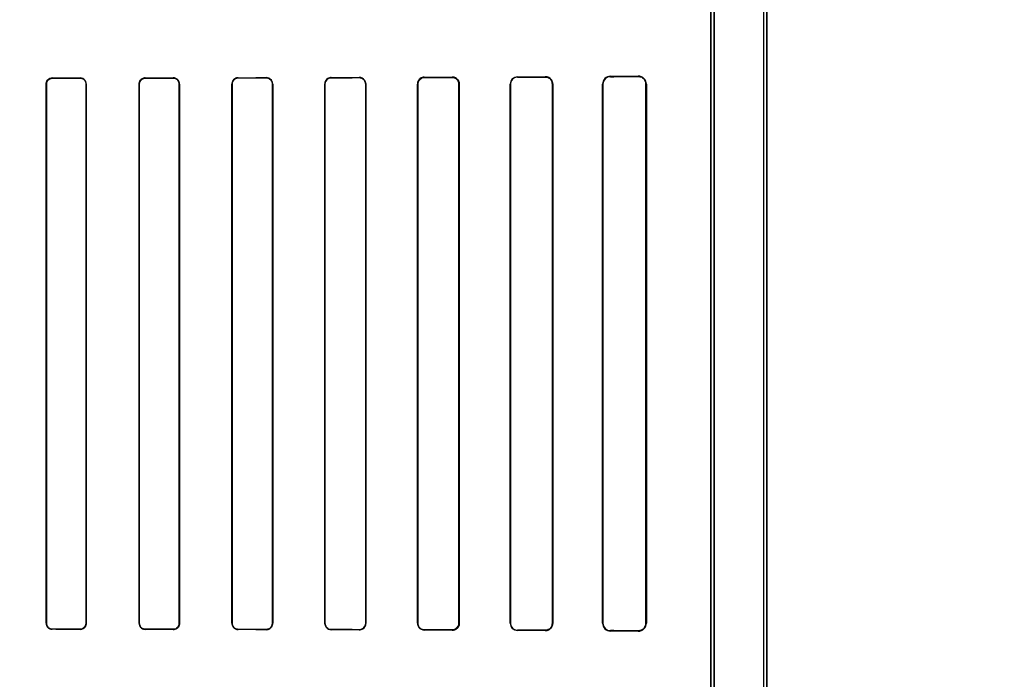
# Model space of a CAD drawing. Header units: millimetres. Extents: x 0 to 297, y 0 to 210.
# Tile 348 of 455: x 240.334 to 240.757, y 158.039 to 158.323. Entities that reach past the tile are written whole.
import ezdxf

# ---------------------------------------------------------------- set-up
doc = ezdxf.new("R2010")
doc.units = ezdxf.units.MM
doc.header["$LTSCALE"] = 16.335
doc.layers.get('0').update_dxf_attribs({"linetype": 'CONTINUOUS'})
for name, color, linetype in [('AXES_REF', 7, 'CONTINUOUS'), ('INTFCLR_1', 7, 'CONTINUOUS'), ('INTFCLR_72935', 7, 'CONTINUOUS')]:
    doc.layers.add(name, color=color, linetype=linetype)

msp = doc.modelspace()

# ---------------------------------------------------------------- linework, layer by layer
at = {"color": 7, "linetype": 'Continuous'}
for radius in [7.756662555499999, 7.756, 7.706331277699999]:
    msp.add_circle((241.4302422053, 154.539298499), radius, dxfattribs=at)
msp.add_arc((241.4302422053, 154.539298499), 7.68, 278.2771290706, 261.7228709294, dxfattribs=at)
at = {"layer": 'AXES_REF', "color": 9, "linetype": 'Continuous'}
msp.add_circle((241.4302422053, 154.539298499), 4.7428614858, dxfattribs=at)
msp.add_arc((241.4302422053, 154.539298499), 7.075609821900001, 94.4118118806, 85.5881881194, dxfattribs=at)
at = {"layer": 'INTFCLR_1', "color": 6, "linetype": 'Continuous'}
for p, q in [((240.6538495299, 159.4753006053), (240.6538495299, 157.3392871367)), ((240.6552601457, 159.4752871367), (240.6552601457, 157.3392871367)), ((240.6312601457, 158.7293596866), (240.6312601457, 157.7652145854)), ((240.6326707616, 157.765214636), (240.6326707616, 158.7293596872)), ((240.3454009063, 158.2952871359), (240.3454009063, 158.0632871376)), ((240.345488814, 158.2952871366), (240.345488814, 158.063287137)), ((240.3625682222, 158.063287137), (240.3625682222, 158.2952871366)), ((240.3626576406, 158.0632871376), (240.3626576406, 158.2952871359)), ((240.3853465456, 158.2952871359), (240.3853465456, 158.0632871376)), ((240.385437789, 158.2952871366), (240.385437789, 158.063287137)), ((240.4026261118, 158.063287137), (240.4026261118, 158.2952871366)), ((240.4027195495, 158.0632871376), (240.4027195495, 158.2952871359)), ((240.4252745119, 158.2952871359), (240.4252745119, 158.0632871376)), ((240.4253705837, 158.2952871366), (240.4253705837, 158.063287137)), ((240.4427013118, 158.063287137), (240.4427013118, 158.2952871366)), ((240.4428005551, 158.0632871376), (240.4428005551, 158.2952871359)), ((240.4651815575, 158.2952871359), (240.4651815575, 158.0632871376)), ((240.4652846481, 158.2952871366), (240.4652846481, 158.063287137)), ((240.4827970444, 158.063287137), (240.4827970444, 158.2952871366)), ((240.4829048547, 158.0632871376), (240.4829048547, 158.2952871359)), ((240.5050621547, 158.2952871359), (240.5050621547, 158.0632871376)), ((240.505175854, 158.2952871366), (240.505175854, 158.063287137)), ((240.5229187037, 158.063287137), (240.5229187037, 158.2952871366)), ((240.5230399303, 158.0632871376), (240.5230399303, 158.2952871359)), ((240.5449057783, 158.2952871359), (240.5449057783, 158.0632871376)), ((240.5450369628, 158.2952871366), (240.5450369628, 158.063287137)), ((240.5630763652, 158.063287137), (240.5630763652, 158.2952871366)), ((240.5632214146, 158.0632871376), (240.5632214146, 158.2952871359)), ((240.5846872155, 158.2952871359), (240.5846872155, 158.0632871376)), ((240.5848532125, 158.2952871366), (240.5848532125, 158.063287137)), ((240.6032933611, 158.063287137), (240.6032933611, 158.2952871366)), ((240.6034961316, 158.0632871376), (240.6034961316, 158.2952871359))]:
    msp.add_line(p, q, dxfattribs=at)
at = {"layer": 'INTFCLR_1', "color": 9, "linetype": 'Continuous'}
for p, q in [((240.3454009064, 158.2952871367), (240.3454888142, 158.2952871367)), ((240.3480185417, 158.2978196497), (240.3480185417, 158.297907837)), ((240.3600185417, 158.2979227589), (240.3600185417, 158.2978336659)), ((240.3625682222, 158.2952871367), (240.3626576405, 158.2952871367)), ((240.3853465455, 158.2952871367), (240.3854377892, 158.2952871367)), ((240.3880185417, 158.297871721), (240.3880185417, 158.2979633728)), ((240.4000185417, 158.2979834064), (240.4000185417, 158.2978904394)), ((240.4026261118, 158.2952871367), (240.4027195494, 158.2952871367)), ((240.425274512, 158.2952871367), (240.4253705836, 158.2952871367)), ((240.4280185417, 158.2979401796), (240.4280185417, 158.2980368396)), ((240.4400185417, 158.298062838), (240.4400185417, 158.297964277)), ((240.4427013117, 158.2952871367), (240.4428005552, 158.2952871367)), ((240.4651815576, 158.2952871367), (240.4652846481, 158.2952871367)), ((240.4680185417, 158.2980276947), (240.4680185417, 158.2981316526)), ((240.4800185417, 158.2981650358), (240.4800185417, 158.2980582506)), ((240.4827970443, 158.2952871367), (240.4829048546, 158.2952871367)), ((240.5050621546, 158.2952871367), (240.505175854, 158.2952871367)), ((240.5080185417, 158.2981386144), (240.5080185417, 158.2982536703)), ((240.5200185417, 158.2982970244), (240.5200185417, 158.2981774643)), ((240.5229187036, 158.2952871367), (240.5230399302, 158.2952871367)), ((240.5449057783, 158.2952871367), (240.5450369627, 158.2952871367)), ((240.5480185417, 158.2982806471), (240.5480185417, 158.2984142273)), ((240.5600185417, 158.2984731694), (240.5600185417, 158.2983313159)), ((240.5630763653, 158.2952871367), (240.5632214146, 158.2952871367)), ((240.5846872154, 158.2952871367), (240.5848532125, 158.2952871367)), ((240.5880185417, 158.2984698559), (240.5880185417, 158.2986414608)), ((240.6000185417, 158.2987341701), (240.6000185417, 158.2985409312)), ((240.6032933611, 158.2952871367), (240.6034961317, 158.2952871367)), ((240.3454888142, 158.0632871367), (240.3454009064, 158.0632871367)), ((240.3626576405, 158.0632871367), (240.3625682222, 158.0632871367)), ((240.3854377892, 158.0632871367), (240.3853465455, 158.0632871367)), ((240.4027195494, 158.0632871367), (240.4026261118, 158.0632871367)), ((240.4253705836, 158.0632871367), (240.425274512, 158.0632871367)), ((240.4428005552, 158.0632871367), (240.4427013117, 158.0632871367)), ((240.4652846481, 158.0632871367), (240.4651815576, 158.0632871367)), ((240.4829048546, 158.0632871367), (240.4827970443, 158.0632871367)), ((240.505175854, 158.0632871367), (240.5050621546, 158.0632871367)), ((240.5230399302, 158.0632871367), (240.5229187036, 158.0632871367)), ((240.5450369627, 158.0632871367), (240.5449057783, 158.0632871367)), ((240.5632214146, 158.0632871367), (240.5630763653, 158.0632871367)), ((240.5848532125, 158.0632871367), (240.5846872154, 158.0632871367)), ((240.6034961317, 158.0632871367), (240.6032933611, 158.0632871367)), ((240.3480185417, 158.0606664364), (240.3480185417, 158.0607546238)), ((240.3600185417, 158.0607406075), (240.3600185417, 158.0606515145)), ((240.3880185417, 158.0606109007), (240.3880185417, 158.0607025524)), ((240.4000185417, 158.060683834), (240.4000185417, 158.060590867)), ((240.4280185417, 158.0605374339), (240.4280185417, 158.0606340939)), ((240.4400185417, 158.0606099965), (240.4400185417, 158.0605114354)), ((240.4680185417, 158.0604426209), (240.4680185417, 158.0605465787)), ((240.4800185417, 158.0605160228), (240.4800185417, 158.0604092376)), ((240.5080185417, 158.0603206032), (240.5080185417, 158.060435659)), ((240.5200185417, 158.0603968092), (240.5200185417, 158.060277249)), ((240.5480185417, 158.0601600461), (240.5480185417, 158.0602936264)), ((240.5600185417, 158.0602429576), (240.5600185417, 158.0601011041)), ((240.5880185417, 158.0599328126), (240.5880185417, 158.0601044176)), ((240.6000185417, 158.0600333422), (240.6000185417, 158.0598401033))]:
    msp.add_line(p, q, dxfattribs=at)
at = {"layer": 'INTFCLR_1', "color": 7, "linetype": 'Continuous'}
for points in [[(240.5609932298, 158.2981756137), (240.5608931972, 158.2982069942), (240.560790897, 158.2982352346), (240.5606864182, 158.2982601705), (240.5605799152, 158.2982816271), (240.5604714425, 158.2982994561), (240.5603609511, 158.298313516), (240.5602485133, 158.2983236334), (240.5601343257, 158.2983296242), (240.5600185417, 158.2983313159)], [(240.6009975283, 158.2983966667), (240.6009012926, 158.2984247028), (240.6008020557, 158.2984502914), (240.6006998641, 158.2984732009), (240.6005951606, 158.2984931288), (240.6004876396, 158.2985099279), (240.6003762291, 158.2985234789), (240.6002606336, 158.298533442), (240.6001413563, 158.2985393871), (240.6000185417, 158.2985409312)], [(240.5210149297, 158.0604429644), (240.5209124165, 158.0604095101), (240.5208076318, 158.0603794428), (240.5207006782, 158.0603529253), (240.5205917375, 158.060330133), (240.5204808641, 158.0603112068), (240.5203679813, 158.0602962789), (240.5202531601, 158.0602855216), (240.5201366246, 158.0602791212), (240.5200185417, 158.060277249)], [(240.5600185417, 158.0602429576), (240.5601275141, 158.0602444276), (240.5602374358, 158.0602498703), (240.5603481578, 158.0602593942), (240.5604603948, 158.0602732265), (240.5605730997, 158.0602914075), (240.5606835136, 158.0603134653), (240.5607906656, 158.0603389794), (240.560895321, 158.0603679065), (240.5609973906, 158.0604000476)], [(240.6000185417, 158.0600333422), (240.6001412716, 158.0600348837), (240.6002605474, 158.0600408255), (240.6003762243, 158.060050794), (240.6004878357, 158.0600643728), (240.6005956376, 158.0600812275), (240.6007005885, 158.0601012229), (240.6008029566, 158.0601241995), (240.600902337, 158.0601498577), (240.6009986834, 158.060177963)]]:
    msp.add_lwpolyline(points, dxfattribs=at)
at = {"layer": 'INTFCLR_1', "color": 6, "linetype": 'Continuous'}
for centre, radius, start, end in [((240.3480219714, 158.2952868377), 0.0026210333, 90.07497764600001, 179.993481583), ((240.5080273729, 158.2952871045), 0.0028515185, 90.17744657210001, 179.999356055), ((240.5200299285, 158.2952870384), 0.0030100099, 0.0018567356, 90.21674985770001), ((240.5480329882, 158.2952870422), 0.0031272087, 90.26468270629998, 179.99828353), ((240.5480305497, 158.2952870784), 0.0029935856, 90.22983031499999, 179.9988865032), ((240.5600351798, 158.2952869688), 0.0031862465, 0.0030048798, 90.2991913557), ((240.5880418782, 158.2952868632), 0.0033546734, 90.39857707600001, 179.995342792), ((240.5880360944, 158.2952870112), 0.003182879, 90.31597024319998, 179.9977428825), ((240.600048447, 158.2952865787), 0.0034477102, 0.009261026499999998, 90.49698611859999), ((240.54803302, 158.0632872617), 0.0031272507, 180.0022743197, 269.7347356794), ((240.5480305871, 158.0632872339), 0.0029936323, 180.001854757, 269.7694567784), ((240.5600352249, 158.063287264), 0.003186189, 269.6999934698, 359.9977274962), ((240.5880419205, 158.0632874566), 0.003354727, 180.0054474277, 269.600707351), ((240.5880361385, 158.0632873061), 0.0031829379, 180.003043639, 269.6832404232), ((240.6000483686, 158.0632877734), 0.0034477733, 269.5043280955, 359.9894345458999)]:
    msp.add_arc(centre, radius, start, end, dxfattribs=at)
for centre, major_axis, ratio, start_param, end_param in [((240.2140185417, 158.2992871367), (0.4172416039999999, 0), 0.0034906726, -1.2438455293, -1.2133136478), ((240.2140185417, 158.2992871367), (0.441241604, 0), 0.0034906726, -1.2622347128, -1.2335556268), ((240.2140185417, 158.2992871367), (0.4172416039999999, 0), 0.0034906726, -1.140627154, -1.1087454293), ((240.2140185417, 158.2992871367), (0.441241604, 0), 0.0034906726, -1.165444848, -1.1356558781), ((240.2140185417, 158.2992871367), (0.4172416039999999, 0), 0.0034906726, -1.0322457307, -0.9983944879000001), ((240.2140185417, 158.2992871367), (0.441241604, 0), 0.0034906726, -1.0644388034, -1.0330623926), ((240.2140185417, 158.2992871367), (0.4172416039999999, 0), 0.0034906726, -0.9162996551, -0.8795209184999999), ((240.2140185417, 158.2992871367), (0.441241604, 0), 0.0034906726, -0.9573995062, -0.9237350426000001), ((240.2140185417, 158.2992871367), (0.4172416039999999, 0), 0.0034906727, -0.7888979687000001, -0.7475038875), ((240.2140185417, 158.2992871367), (0.441241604, 0), 0.0034906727, -0.8415583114, -0.8044638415), ((240.2140185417, 158.2992871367), (0.4172416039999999, 0), 0.0034906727, -0.642674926, -0.5930216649), ((240.2140185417, 158.2992871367), (0.441241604, 0), 0.0034906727, -0.7121557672, -0.6694696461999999), ((240.2140185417, 158.2992871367), (0.4172416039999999, 0), 0.0034906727, -0.4592997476, -0.3894356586), ((240.2140185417, 158.2992871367), (0.441241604, 0), 0.0034906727, -0.5593349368, -0.5057648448), ((240.2140185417, 158.0592871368), (0.441241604, 0), 0.0034906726, 1.2335556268, 1.2622347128), ((240.2140185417, 158.0592871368), (0.4172416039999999, 0), 0.0034906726, 1.2133136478, 1.2438455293), ((240.2140185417, 158.0592871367), (0.441241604, 0), 0.0034906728, 1.1356558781, 1.165444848), ((240.2140185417, 158.0592871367), (0.4172416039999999, 0), 0.0034906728, 1.1087454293, 1.140627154), ((240.2140185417, 158.0592871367), (0.441241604, 0), 0.0034906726, 1.0330623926, 1.0644388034), ((240.2140185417, 158.0592871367), (0.4172416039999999, 0), 0.0034906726, 0.9983944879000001, 1.0322457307), ((240.2140185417, 158.0592871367), (0.441241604, 0), 0.0034906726, 0.9237350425, 0.9573995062), ((240.2140185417, 158.0592871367), (0.4172416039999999, 0), 0.0034906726, 0.8795209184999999, 0.9162996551), ((240.2140185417, 158.0592871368), (0.441241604, 0), 0.0034906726, 0.8044638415, 0.8415583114), ((240.2140185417, 158.0592871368), (0.4172416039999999, 0), 0.0034906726, 0.7475038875, 0.7888979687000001), ((240.2140185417, 158.0592871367), (0.441241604, 0), 0.0034906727, 0.6694696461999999, 0.7121557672), ((240.2140185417, 158.0592871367), (0.4172416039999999, 0), 0.0034906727, 0.5930216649, 0.642674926), ((240.2140185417, 158.0592871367), (0.441241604, 0), 0.0034906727, 0.5057648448, 0.5593349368), ((240.2140185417, 158.0592871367), (0.4172416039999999, 0), 0.0034906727, 0.3894356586, 0.4592997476)]:
    msp.add_ellipse(centre, major_axis=major_axis, ratio=ratio, start_param=start_param, end_param=end_param, dxfattribs=at)
for points, knots in [([(240.3480185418, 158.2978196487), (240.3475190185, 158.2978190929), (240.3462036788, 158.2974376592), (240.345488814, 158.2960734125), (240.345488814, 158.2952871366)], [0, 0, 0, 0, 0.3884926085, 1, 1, 1, 1]), ([(240.3626576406, 158.2952871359), (240.3626576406, 158.2958741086), (240.3621911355, 158.29725973), (240.3607755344, 158.2979237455), (240.3600185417, 158.2979227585)], [0, 0, 0, 0, 0.4367466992, 1, 1, 1, 1]), ([(240.3625682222, 158.2952871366), (240.3625682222, 158.2958559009), (240.3621157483, 158.2971949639), (240.3607483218, 158.2978345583), (240.3600185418, 158.2978336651)], [0, 0, 0, 0, 0.4380012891, 1, 1, 1, 1]), ([(240.3880185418, 158.2979633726), (240.3875387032, 158.297962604), (240.3861601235, 158.2976067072), (240.3853465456, 158.2961616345), (240.3853465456, 158.2952871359)], [0, 0, 0, 0, 0.3542980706, 1, 1, 1, 1]), ([(240.3880185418, 158.2978717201), (240.3875014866, 158.2978709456), (240.3861579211, 158.2974738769), (240.385437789, 158.296082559), (240.385437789, 158.2952871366)], [0, 0, 0, 0, 0.3939538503, 1, 1, 1, 1]), ([(240.4027195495, 158.2952871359), (240.4027195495, 158.2958773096), (240.4022532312, 158.2972929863), (240.4008031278, 158.29798477), (240.4000185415, 158.2979834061)], [0, 0, 0, 0, 0.4292917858, 1, 1, 1, 1]), ([(240.4026261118, 158.2952871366), (240.4026261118, 158.2958598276), (240.4021728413, 158.2972272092), (240.4007732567, 158.2978916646), (240.4000185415, 158.29789044)], [0, 0, 0, 0, 0.4314357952, 1, 1, 1, 1]), ([(240.4280185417, 158.2980368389), (240.4275145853, 158.2980357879), (240.4260961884, 158.2976589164), (240.4252745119, 158.2961753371), (240.4252745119, 158.2952871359)], [0, 0, 0, 0, 0.3619971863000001, 1, 1, 1, 1]), ([(240.4280185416, 158.2979401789), (240.4274772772, 158.297939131), (240.4260963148, 158.2975203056), (240.4253705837, 158.2960935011), (240.4253705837, 158.2952871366)], [0, 0, 0, 0, 0.4016424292, 1, 1, 1, 1]), ([(240.4428005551, 158.2952871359), (240.4428005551, 158.2958805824), (240.4423353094, 158.2973353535), (240.4408400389, 158.2980646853), (240.4400185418, 158.2980628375)], [0, 0, 0, 0, 0.4194129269, 1, 1, 1, 1]), ([(240.4427013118, 158.2952871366), (240.4427013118, 158.2958641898), (240.4422476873, 158.2972681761), (240.4408063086, 158.2979659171), (240.4400185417, 158.2979642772)], [0, 0, 0, 0, 0.4228048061, 1, 1, 1, 1]), ([(240.4680185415, 158.2981316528), (240.4674799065, 158.2981302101), (240.4660093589, 158.2977226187), (240.4651815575, 158.2961896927), (240.4651815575, 158.2952871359)], [0, 0, 0, 0, 0.3737436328, 1, 1, 1, 1]), ([(240.4680185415, 158.2980276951), (240.4675060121, 158.2980264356), (240.4660904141, 158.297640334), (240.4652846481, 158.2961627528), (240.4652846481, 158.2952871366)], [0, 0, 0, 0, 0.3692194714, 1, 1, 1, 1]), ([(240.4829048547, 158.2952871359), (240.4829048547, 158.2958814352), (240.4824442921, 158.2973857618), (240.480890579, 158.2981675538), (240.4800185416, 158.298165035)], [0, 0, 0, 0, 0.4052942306, 1, 1, 1, 1]), ([(240.4827970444, 158.2952871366), (240.4827970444, 158.2958684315), (240.4823441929, 158.2973186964), (240.4808495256, 158.2980604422), (240.4800185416, 158.2980582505)], [0, 0, 0, 0, 0.4115998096, 1, 1, 1, 1]), ([(240.5080185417, 158.2982536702), (240.5074247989, 158.2982516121), (240.5058854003, 158.2977927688), (240.5050621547, 158.296198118), (240.5050621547, 158.2952871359)], [0, 0, 0, 0, 0.3945870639, 1, 1, 1, 1]), ([(240.5229187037, 158.2952871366), (240.5229187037, 158.295865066), (240.5224772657, 158.2973730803), (240.5209126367, 158.2981804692), (240.5200185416, 158.298177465)], [0, 0, 0, 0, 0.392607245, 1, 1, 1, 1]), ([(240.3454009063, 158.0632871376), (240.3454009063, 158.0627008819), (240.3458670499, 158.0613246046), (240.3472702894, 158.0606673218), (240.3480185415, 158.0606664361)], [0, 0, 0, 0, 0.4393046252, 1, 1, 1, 1]), ([(240.345488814, 158.063287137), (240.345488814, 158.0627120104), (240.3459483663, 158.0613800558), (240.347303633, 158.0607554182), (240.3480185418, 158.0607546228)], [0, 0, 0, 0, 0.4458222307, 1, 1, 1, 1]), ([(240.3600185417, 158.060651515), (240.3604866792, 158.0606509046), (240.3618466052, 158.0609935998), (240.3626576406, 158.0624197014), (240.3626576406, 158.0632871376)], [0, 0, 0, 0, 0.3505143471, 1, 1, 1, 1]), ([(240.3600185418, 158.0607406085), (240.3605239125, 158.06073999), (240.3618499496, 158.0611239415), (240.3625682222, 158.0624976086), (240.3625682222, 158.063287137)], [0, 0, 0, 0, 0.3902782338, 1, 1, 1, 1]), ([(240.3853465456, 158.0632871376), (240.3853465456, 158.0626975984), (240.3858126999, 158.0612944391), (240.3872460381, 158.0606121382), (240.3880185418, 158.060610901)], [0, 0, 0, 0, 0.4328342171, 1, 1, 1, 1]), ([(240.385437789, 158.063287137), (240.385437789, 158.0627154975), (240.3858904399, 158.0613598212), (240.3872745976, 158.0607036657), (240.3880185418, 158.0607025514)], [0, 0, 0, 0, 0.4345136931, 1, 1, 1, 1]), ([(240.4000185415, 158.0605908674), (240.4005065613, 158.060590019), (240.4019004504, 158.0609488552), (240.4027195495, 158.0624076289), (240.4027195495, 158.0632871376)], [0, 0, 0, 0, 0.3568629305, 1, 1, 1, 1]), ([(240.4000185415, 158.0606838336), (240.4005437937, 158.0606829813), (240.4019018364, 158.0610837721), (240.4026261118, 158.0624876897), (240.4026261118, 158.063287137)], [0, 0, 0, 0, 0.3965069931, 1, 1, 1, 1]), ([(240.4252745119, 158.0632871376), (240.4252745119, 158.06269398), (240.4257400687, 158.0612554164), (240.4272132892, 158.060539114), (240.4280185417, 158.0605374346)], [0, 0, 0, 0, 0.4241651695, 1, 1, 1, 1]), ([(240.4253705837, 158.063287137), (240.4253705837, 158.0627110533), (240.4258237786, 158.0613221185), (240.4272450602, 158.0606355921), (240.4280185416, 158.0606340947)], [0, 0, 0, 0, 0.4268657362, 1, 1, 1, 1]), ([(240.4400185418, 158.060511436), (240.440534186, 158.0605102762), (240.4419729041, 158.0608919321), (240.4428005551, 158.062393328), (240.4428005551, 158.0632871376)], [0, 0, 0, 0, 0.3658474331, 1, 1, 1, 1]), ([(240.4400185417, 158.0606099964), (240.440511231, 158.0606089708), (240.4418975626, 158.0609727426), (240.4427013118, 158.0624209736), (240.4427013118, 158.063287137)], [0, 0, 0, 0, 0.3625779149, 1, 1, 1, 1]), ([(240.4651815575, 158.0632871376), (240.4651815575, 158.0626904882), (240.4656453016, 158.0612065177), (240.4671700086, 158.0604448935), (240.4680185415, 158.0604426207)], [0, 0, 0, 0, 0.4128532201, 1, 1, 1, 1]), ([(240.4652846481, 158.063287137), (240.4652846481, 158.0627062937), (240.4657377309, 158.0612750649), (240.4672064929, 158.0605485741), (240.4680185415, 158.0605465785)], [0, 0, 0, 0, 0.417004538, 1, 1, 1, 1]), ([(240.4800185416, 158.0604092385), (240.4805738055, 158.0604076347), (240.4820711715, 158.0608229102), (240.4829048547, 158.0623787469), (240.4829048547, 158.0632871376)], [0, 0, 0, 0, 0.3793690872, 1, 1, 1, 1]), ([(240.4800185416, 158.0605160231), (240.4805450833, 158.0605146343), (240.48198467, 158.0609067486), (240.4827970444, 158.0624052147), (240.4827970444, 158.063287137)], [0, 0, 0, 0, 0.3738418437, 1, 1, 1, 1]), ([(240.5050621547, 158.0632871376), (240.5050621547, 158.0626951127), (240.5055127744, 158.0611538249), (240.5071057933, 158.0603237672), (240.5080185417, 158.0603206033)], [0, 0, 0, 0, 0.3934298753, 1, 1, 1, 1]), ([(240.505175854, 158.063287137), (240.505175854, 158.0627047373), (240.5056243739, 158.0612209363), (240.5071535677, 158.0604383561), (240.5080185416, 158.0604356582)], [0, 0, 0, 0, 0.4023826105, 1, 1, 1, 1]), ([(240.5200185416, 158.0603968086), (240.5205982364, 158.0603948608), (240.5221074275, 158.060834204), (240.5229187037, 158.0623948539), (240.5229187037, 158.063287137)], [0, 0, 0, 0, 0.3938216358, 1, 1, 1, 1])]:
    msp.add_open_spline(points, degree=3, knots=knots, dxfattribs=at)
at = {"layer": 'INTFCLR_1', "color": 7, "linetype": 'Continuous'}
for points, knots in [([(240.5630763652, 158.2952871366), (240.5630765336, 158.29581657), (240.5628008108, 158.2968346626), (240.5616769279, 158.298020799), (240.5605992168, 158.2983215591), (240.5600185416, 158.2983313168)], [0, 0, 0, 0, 0.3351498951, 0.6323603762, 1, 1, 1, 1]), ([(240.6032933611, 158.2952871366), (240.6032931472, 158.2957338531), (240.6030933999, 158.2966762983), (240.6020643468, 158.2980782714), (240.6007733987, 158.2985360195), (240.6000185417, 158.298540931)], [0, 0, 0, 0, 0.2647708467, 0.5525835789, 1, 1, 1, 1]), ([(240.5200185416, 158.0602772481), (240.5206345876, 158.0602812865), (240.5222075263, 158.060739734), (240.5230463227, 158.0623691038), (240.5230399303, 158.0632871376)], [0, 0, 0, 0, 0.4015729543, 1, 1, 1, 1]), ([(240.5230399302, 158.0632871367), (240.5230399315, 158.0627473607), (240.5227041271, 158.0615045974), (240.5216586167, 158.0606658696), (240.5210149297, 158.0604429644)], [0, 0, 0, 0, 0.4420893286, 1, 1, 1, 1]), ([(240.5600185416, 158.0602429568), (240.5605912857, 158.0602508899), (240.5616668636, 158.060548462), (240.5627968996, 158.0617295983), (240.5630789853, 158.062756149), (240.5630763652, 158.063287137)], [0, 0, 0, 0, 0.3625794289, 0.663882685, 1, 1, 1, 1]), ([(240.6000185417, 158.0600333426), (240.6005250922, 158.0600372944), (240.6016128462, 158.0602798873), (240.6029325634, 158.0614551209), (240.6032957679, 158.0626667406), (240.6032933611, 158.063287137)], [0, 0, 0, 0, 0.2996435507, 0.6330207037, 1, 1, 1, 1])]:
    msp.add_open_spline(points, degree=3, knots=knots, dxfattribs=at)
at = {"layer": 'INTFCLR_72935', "color": 6, "linetype": 'Continuous'}
for p, q in [((240.6538495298, 159.4753140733), (240.6538495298, 157.3392871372)), ((240.6552601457, 157.3392871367), (240.6552601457, 159.4752871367)), ((240.6312601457, 157.762871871), (240.6312601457, 158.7317024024)), ((240.6326707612, 158.7331345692), (240.6326707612, 157.7614397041)), ((240.3454009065, 158.0632871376), (240.3454009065, 158.2952871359)), ((240.3454888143, 158.063287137), (240.3454888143, 158.2952871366)), ((240.3625682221, 158.2952871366), (240.3625682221, 158.063287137)), ((240.3626576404, 158.2952871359), (240.3626576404, 158.0632871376)), ((240.3853465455, 158.0632871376), (240.3853465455, 158.2952871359)), ((240.3854377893, 158.063287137), (240.3854377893, 158.2952871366)), ((240.4026261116, 158.2952871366), (240.4026261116, 158.063287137)), ((240.4027195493, 158.2952871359), (240.4027195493, 158.0632871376)), ((240.4252745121, 158.0632871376), (240.4252745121, 158.2952871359)), ((240.4253705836, 158.063287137), (240.4253705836, 158.2952871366)), ((240.4427013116, 158.2952871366), (240.4427013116, 158.063287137)), ((240.4428005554, 158.2952871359), (240.4428005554, 158.0632871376)), ((240.4651815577, 158.0632871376), (240.4651815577, 158.2952871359)), ((240.4652846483, 158.063287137), (240.4652846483, 158.2952871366)), ((240.4827970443, 158.2952871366), (240.4827970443, 158.063287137)), ((240.4829048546, 158.2952871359), (240.4829048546, 158.0632871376)), ((240.5050621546, 158.0632871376), (240.5050621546, 158.2952871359)), ((240.5051758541, 158.063287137), (240.5051758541, 158.2952871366)), ((240.5229187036, 158.2952871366), (240.5229187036, 158.063287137)), ((240.5230399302, 158.2952871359), (240.5230399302, 158.0632871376)), ((240.5449057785, 158.0632871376), (240.5449057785, 158.2952871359)), ((240.5450369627, 158.063287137), (240.5450369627, 158.2952871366)), ((240.5630763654, 158.2952871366), (240.5630763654, 158.063287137)), ((240.5632214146, 158.2952871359), (240.5632214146, 158.0632871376)), ((240.5846872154, 158.0632871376), (240.5846872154, 158.2952871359)), ((240.5848532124, 158.063287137), (240.5848532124, 158.2952871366)), ((240.603293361, 158.2952871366), (240.603293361, 158.063287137)), ((240.6034961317, 158.2952871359), (240.6034961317, 158.0632871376))]:
    msp.add_line(p, q, dxfattribs=at)
at = {"layer": 'INTFCLR_72935', "color": 9, "linetype": 'Continuous'}
for p, q in [((240.3454888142, 158.2952871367), (240.3454009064, 158.2952871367)), ((240.3480185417, 158.297907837), (240.3480185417, 158.2978196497)), ((240.3600185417, 158.2978336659), (240.3600185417, 158.2979227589)), ((240.3626576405, 158.2952871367), (240.3625682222, 158.2952871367)), ((240.3854377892, 158.2952871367), (240.3853465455, 158.2952871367)), ((240.3880185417, 158.2979633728), (240.3880185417, 158.297871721)), ((240.4000185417, 158.2978904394), (240.4000185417, 158.2979834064)), ((240.4027195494, 158.2952871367), (240.4026261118, 158.2952871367)), ((240.4253705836, 158.2952871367), (240.425274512, 158.2952871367)), ((240.4280185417, 158.2980368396), (240.4280185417, 158.2979401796)), ((240.4400185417, 158.297964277), (240.4400185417, 158.298062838)), ((240.4428005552, 158.2952871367), (240.4427013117, 158.2952871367)), ((240.4652846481, 158.2952871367), (240.4651815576, 158.2952871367)), ((240.4680185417, 158.2981316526), (240.4680185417, 158.2980276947)), ((240.4800185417, 158.2980582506), (240.4800185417, 158.2981650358)), ((240.4829048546, 158.2952871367), (240.4827970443, 158.2952871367)), ((240.505175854, 158.2952871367), (240.5050621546, 158.2952871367)), ((240.5080185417, 158.2982536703), (240.5080185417, 158.2981386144)), ((240.5200185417, 158.2981774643), (240.5200185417, 158.2982970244)), ((240.5230399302, 158.2952871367), (240.5229187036, 158.2952871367)), ((240.5450369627, 158.2952871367), (240.5449057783, 158.2952871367)), ((240.5480185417, 158.2984142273), (240.5480185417, 158.2982806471)), ((240.5600185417, 158.2983313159), (240.5600185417, 158.2984731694)), ((240.5632214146, 158.2952871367), (240.5630763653, 158.2952871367)), ((240.5848532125, 158.2952871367), (240.5846872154, 158.2952871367)), ((240.5880185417, 158.2986414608), (240.5880185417, 158.2984698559)), ((240.6000185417, 158.2985409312), (240.6000185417, 158.2987341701)), ((240.6034961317, 158.2952871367), (240.6032933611, 158.2952871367)), ((240.3454009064, 158.0632871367), (240.3454888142, 158.0632871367)), ((240.3625682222, 158.0632871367), (240.3626576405, 158.0632871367)), ((240.3853465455, 158.0632871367), (240.3854377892, 158.0632871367)), ((240.4026261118, 158.0632871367), (240.4027195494, 158.0632871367)), ((240.425274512, 158.0632871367), (240.4253705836, 158.0632871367)), ((240.4427013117, 158.0632871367), (240.4428005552, 158.0632871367)), ((240.4651815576, 158.0632871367), (240.4652846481, 158.0632871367)), ((240.4827970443, 158.0632871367), (240.4829048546, 158.0632871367)), ((240.5050621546, 158.0632871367), (240.505175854, 158.0632871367)), ((240.5229187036, 158.0632871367), (240.5230399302, 158.0632871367)), ((240.5449057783, 158.0632871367), (240.5450369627, 158.0632871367)), ((240.5630763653, 158.0632871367), (240.5632214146, 158.0632871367)), ((240.5846872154, 158.0632871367), (240.5848532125, 158.0632871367)), ((240.6032933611, 158.0632871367), (240.6034961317, 158.0632871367)), ((240.3480185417, 158.0607546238), (240.3480185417, 158.0606664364)), ((240.3600185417, 158.0606515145), (240.3600185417, 158.0607406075)), ((240.3880185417, 158.0607025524), (240.3880185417, 158.0606109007)), ((240.4000185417, 158.060590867), (240.4000185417, 158.060683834)), ((240.4280185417, 158.0606340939), (240.4280185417, 158.0605374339)), ((240.4400185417, 158.0605114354), (240.4400185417, 158.0606099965)), ((240.4680185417, 158.0605465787), (240.4680185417, 158.0604426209)), ((240.4800185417, 158.0604092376), (240.4800185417, 158.0605160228)), ((240.5080185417, 158.060435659), (240.5080185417, 158.0603206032)), ((240.5200185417, 158.060277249), (240.5200185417, 158.0603968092)), ((240.5480185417, 158.0602936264), (240.5480185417, 158.0601600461)), ((240.5600185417, 158.0601011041), (240.5600185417, 158.0602429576)), ((240.5880185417, 158.0601044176), (240.5880185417, 158.0599328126)), ((240.6000185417, 158.0598401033), (240.6000185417, 158.0600333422))]:
    msp.add_line(p, q, dxfattribs=at)
at = {"layer": 'INTFCLR_72935', "color": 7, "linetype": 'Continuous'}
for points in [[(240.5210149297, 158.2981313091), (240.5209124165, 158.2981647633), (240.5208076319, 158.2981948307), (240.5207006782, 158.2982213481), (240.5205917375, 158.2982441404), (240.5204808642, 158.2982630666), (240.5203679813, 158.2982779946), (240.5202531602, 158.2982887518), (240.5201366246, 158.2982951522), (240.5200185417, 158.2982970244)], [(240.5610120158, 158.2983197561), (240.5609134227, 158.2983497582), (240.5608120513, 158.2983770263), (240.5607079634, 158.2984013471), (240.5606017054, 158.2984224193), (240.5604928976, 158.2984401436), (240.5603802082, 158.2984544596), (240.5602632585, 158.2984650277), (240.5601426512, 158.2984713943), (240.5600185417, 158.2984731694)], [(240.5600185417, 158.2983313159), (240.560127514, 158.2983298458), (240.5602374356, 158.2983244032), (240.5603481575, 158.2983148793), (240.5604603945, 158.298301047), (240.5605730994, 158.298282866), (240.5606835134, 158.2982608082), (240.5607906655, 158.2982352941), (240.5608953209, 158.2982063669), (240.5609973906, 158.2981742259)], [(240.6000185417, 158.2985409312), (240.6001412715, 158.2985393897), (240.6002605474, 158.2985334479), (240.6003762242, 158.2985234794), (240.6004878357, 158.2985099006), (240.6005956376, 158.298493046), (240.6007005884, 158.2984730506), (240.6008029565, 158.298450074), (240.6009023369, 158.2984244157), (240.6009986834, 158.2983963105)], [(240.5609932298, 158.0603986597), (240.5608931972, 158.0603672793), (240.560790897, 158.0603390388), (240.5606864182, 158.060314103), (240.5605799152, 158.0602926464), (240.5604714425, 158.0602748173), (240.5603609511, 158.0602607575), (240.5602485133, 158.0602506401), (240.5601343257, 158.0602446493), (240.5600185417, 158.0602429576)], [(240.5600185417, 158.0601011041), (240.56014217, 158.0601028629), (240.5602623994, 158.0601091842), (240.5603790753, 158.0601196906), (240.5604916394, 158.0601339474), (240.5606004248, 158.060151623), (240.5607066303, 158.0601726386), (240.5608105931, 158.0601968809), (240.5609118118, 158.0602240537), (240.5610102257, 158.0602539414)], [(240.6009975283, 158.0601776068), (240.6009012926, 158.0601495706), (240.6008020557, 158.0601239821), (240.6006998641, 158.0601010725), (240.6005951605, 158.0600811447), (240.6004876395, 158.0600643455), (240.600376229, 158.0600507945), (240.6002606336, 158.0600408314), (240.6001413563, 158.0600348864), (240.6000185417, 158.0600333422)]]:
    msp.add_lwpolyline(points, dxfattribs=at)
at = {"layer": 'INTFCLR_72935', "color": 6, "linetype": 'Continuous'}
for centre, radius, start, end in [((240.5480331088, 158.2952869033), 0.003127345, 90.2668834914, 179.9957374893), ((240.5480305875, 158.2952870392), 0.0029936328, 90.23054687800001, 179.998135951), ((240.5880418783, 158.2952868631), 0.0033546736, 90.3985794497, 179.9953404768), ((240.5880363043, 158.2952867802), 0.0031831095, 90.3197262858, 179.9935859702), ((240.6000484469, 158.2952865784), 0.0034477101, 0.0092645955, 90.4969865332), ((240.5200299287, 158.0632872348), 0.0030100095, 269.7832492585, 359.9981493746), ((240.5480330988, 158.0632873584), 0.0031273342, 180.004045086, 269.733298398), ((240.5480305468, 158.0632871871), 0.0029935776, 180.000959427, 269.7702274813), ((240.5880419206, 158.0632874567), 0.0033547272, 180.0054501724, 269.6007044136), ((240.5880360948, 158.0632872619), 0.003182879, 180.002248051, 269.6840208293), ((240.6000484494, 158.0632876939), 0.0034477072, 269.5029715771, 359.9907546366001)]:
    msp.add_arc(centre, radius, start, end, dxfattribs=at)
for centre, major_axis, ratio, start_param, end_param in [((240.2140185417, 158.2992871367), (0.4172416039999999, 0), 0.0034906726, -1.2438455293, -1.2133136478), ((240.2140185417, 158.2992871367), (0.441241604, 0), 0.0034906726, -1.2622347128, -1.2335556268), ((240.2140185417, 158.2992871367), (0.4172416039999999, 0), 0.0034906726, -1.140627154, -1.1087454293), ((240.2140185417, 158.2992871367), (0.441241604, 0), 0.0034906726, -1.165444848, -1.1356558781), ((240.2140185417, 158.2992871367), (0.4172416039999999, 0), 0.0034906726, -1.0322457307, -0.9983944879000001), ((240.2140185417, 158.2992871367), (0.441241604, 0), 0.0034906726, -1.0644388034, -1.0330623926), ((240.2140185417, 158.2992871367), (0.4172416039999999, 0), 0.0034906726, -0.9162996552, -0.8795209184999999), ((240.2140185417, 158.2992871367), (0.441241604, 0), 0.0034906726, -0.9573995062, -0.9237350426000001), ((240.2140185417, 158.2992871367), (0.4172416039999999, 0), 0.0034906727, -0.7888979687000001, -0.7475038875), ((240.2140185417, 158.2992871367), (0.441241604, 0), 0.0034906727, -0.8415583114, -0.8044638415), ((240.2140185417, 158.2992871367), (0.4172416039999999, 0), 0.0034906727, -0.642674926, -0.5930216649), ((240.2140185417, 158.2992871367), (0.441241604, 0), 0.0034906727, -0.7121557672, -0.6694696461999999), ((240.2140185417, 158.2992871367), (0.4172416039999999, 0), 0.0034906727, -0.4592997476, -0.3894356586), ((240.2140185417, 158.2992871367), (0.441241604, 0), 0.0034906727, -0.5593349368, -0.5057648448), ((240.2140185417, 158.0592871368), (0.441241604, 0), 0.0034906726, 1.2335556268, 1.2622347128), ((240.2140185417, 158.0592871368), (0.4172416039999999, 0), 0.0034906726, 1.2133136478, 1.2438455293), ((240.2140185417, 158.0592871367), (0.441241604, 0), 0.0034906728, 1.1356558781, 1.165444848), ((240.2140185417, 158.0592871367), (0.4172416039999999, 0), 0.0034906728, 1.1087454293, 1.140627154), ((240.2140185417, 158.0592871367), (0.441241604, 0), 0.0034906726, 1.0330623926, 1.0644388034), ((240.2140185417, 158.0592871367), (0.4172416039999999, 0), 0.0034906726, 0.9983944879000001, 1.0322457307), ((240.2140185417, 158.0592871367), (0.441241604, 0), 0.0034906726, 0.9237350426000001, 0.9573995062), ((240.2140185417, 158.0592871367), (0.4172416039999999, 0), 0.0034906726, 0.8795209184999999, 0.9162996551), ((240.2140185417, 158.0592871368), (0.441241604, 0), 0.0034906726, 0.8044638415, 0.8415583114), ((240.2140185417, 158.0592871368), (0.4172416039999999, 0), 0.0034906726, 0.7475038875, 0.7888979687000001), ((240.2140185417, 158.0592871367), (0.441241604, 0), 0.0034906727, 0.6694696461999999, 0.7121557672), ((240.2140185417, 158.0592871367), (0.4172416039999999, 0), 0.0034906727, 0.5930216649, 0.642674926), ((240.2140185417, 158.0592871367), (0.441241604, 0), 0.0034906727, 0.5057648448, 0.5593349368), ((240.2140185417, 158.0592871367), (0.4172416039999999, 0), 0.0034906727, 0.3894356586, 0.4592997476)]:
    msp.add_ellipse(centre, major_axis=major_axis, ratio=ratio, start_param=start_param, end_param=end_param, dxfattribs=at)
for points, knots in [([(240.3454009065, 158.2952871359), (240.3454009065, 158.2958733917), (240.3458670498, 158.2972496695), (240.3472702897, 158.2979069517), (240.3480185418, 158.2979078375)], [0, 0, 0, 0, 0.4393046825, 1, 1, 1, 1]), ([(240.3454888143, 158.2952871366), (240.3454888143, 158.2958622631), (240.3459483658, 158.2971942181), (240.3473036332, 158.2978188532), (240.3480185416, 158.2978196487)], [0, 0, 0, 0, 0.4458223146, 1, 1, 1, 1]), ([(240.3626576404, 158.2952871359), (240.3626576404, 158.2958828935), (240.3621819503, 158.2972705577), (240.3607671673, 158.2979237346), (240.3600185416, 158.2979227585)], [0, 0, 0, 0, 0.4431454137, 1, 1, 1, 1]), ([(240.3600185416, 158.2978336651), (240.3605337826, 158.2978342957), (240.3618622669, 158.2974406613), (240.3625682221, 158.2960675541), (240.3625682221, 158.2952871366)], [0, 0, 0, 0, 0.3976674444, 1, 1, 1, 1]), ([(240.3853465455, 158.2952871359), (240.3853465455, 158.2958766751), (240.3858126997, 158.2972798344), (240.3872460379, 158.2979621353), (240.3880185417, 158.2979633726)], [0, 0, 0, 0, 0.4328341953, 1, 1, 1, 1]), ([(240.3854377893, 158.2952871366), (240.3854377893, 158.295864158), (240.3858958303, 158.2972212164), (240.3872796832, 158.2978706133), (240.3880185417, 158.2978717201)], [0, 0, 0, 0, 0.4385058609, 1, 1, 1, 1]), ([(240.4027195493, 158.2952871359), (240.4027195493, 158.2958841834), (240.4022463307, 158.297301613), (240.4007966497, 158.2979847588), (240.4000185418, 158.2979834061)], [0, 0, 0, 0, 0.4341669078, 1, 1, 1, 1]), ([(240.4000185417, 158.29789044), (240.4005547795, 158.2978913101), (240.4019154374, 158.2974794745), (240.4026261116, 158.2960763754), (240.4026261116, 158.2952871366)], [0, 0, 0, 0, 0.4045625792, 1, 1, 1, 1]), ([(240.4280185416, 158.2980368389), (240.4275021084, 158.2980357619), (240.4260806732, 158.2976469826), (240.4252745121, 158.2961640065), (240.4252745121, 158.2952871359)], [0, 0, 0, 0, 0.3706542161, 1, 1, 1, 1]), ([(240.4253705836, 158.2952871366), (240.4253705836, 158.2958667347), (240.4258269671, 158.297256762), (240.4272483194, 158.2979386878), (240.4280185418, 158.2979401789)], [0, 0, 0, 0, 0.4293885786, 1, 1, 1, 1]), ([(240.4400185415, 158.2979642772), (240.4405112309, 158.2979653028), (240.4418975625, 158.2976015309), (240.4427013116, 158.2961532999), (240.4427013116, 158.2952871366)], [0, 0, 0, 0, 0.362577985, 1, 1, 1, 1]), ([(240.4428005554, 158.2952871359), (240.4428005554, 158.2958849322), (240.4423313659, 158.2973410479), (240.4408360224, 158.2980646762), (240.4400185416, 158.2980628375)], [0, 0, 0, 0, 0.4223875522, 1, 1, 1, 1]), ([(240.4680185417, 158.2981316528), (240.4674660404, 158.298130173), (240.4659922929, 158.2977088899), (240.4651815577, 158.2961769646), (240.4651815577, 158.2952871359)], [0, 0, 0, 0, 0.3830625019, 1, 1, 1, 1]), ([(240.4652846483, 158.2952871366), (240.4652846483, 158.2958682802), (240.465737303, 158.2973000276), (240.467206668, 158.2980257), (240.4680185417, 158.2980276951)], [0, 0, 0, 0, 0.4171825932, 1, 1, 1, 1]), ([(240.4829048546, 158.2952871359), (240.4829048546, 158.2958808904), (240.4824457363, 158.2973856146), (240.4808912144, 158.2981675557), (240.4800185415, 158.298165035)], [0, 0, 0, 0, 0.4048976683, 1, 1, 1, 1]), ([(240.4800185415, 158.2980582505), (240.4805591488, 158.2980596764), (240.4820020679, 158.2976536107), (240.4827970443, 158.2961561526), (240.4827970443, 158.2952871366)], [0, 0, 0, 0, 0.3835127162, 1, 1, 1, 1]), ([(240.5080185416, 158.2982536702), (240.5074152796, 158.2982515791), (240.5058734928, 158.2977835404), (240.5050621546, 158.2961893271), (240.5050621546, 158.2952871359)], [0, 0, 0, 0, 0.4007193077, 1, 1, 1, 1]), ([(240.5051758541, 158.2952871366), (240.5051758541, 158.2958664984), (240.505620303, 158.2973501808), (240.5071505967, 158.2981359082), (240.5080185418, 158.2981386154)], [0, 0, 0, 0, 0.4003021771, 1, 1, 1, 1]), ([(240.5200185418, 158.298177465), (240.5206054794, 158.2981794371), (240.5221166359, 158.2977332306), (240.5229187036, 158.2961727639), (240.5229187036, 158.2952871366)], [0, 0, 0, 0, 0.3985831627, 1, 1, 1, 1]), ([(240.3454009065, 158.0632871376), (240.3454009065, 158.0626935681), (240.3458747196, 158.0613156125), (240.3472772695, 158.0606673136), (240.3480185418, 158.0606664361)], [0, 0, 0, 0, 0.4446738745, 1, 1, 1, 1]), ([(240.3480185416, 158.0607546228), (240.3475123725, 158.060755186), (240.3461952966, 158.0611429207), (240.3454888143, 158.0625069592), (240.3454888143, 158.063287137)], [0, 0, 0, 0, 0.3934935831, 1, 1, 1, 1]), ([(240.3626576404, 158.0632871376), (240.3626576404, 158.0627001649), (240.3621911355, 158.0613145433), (240.3607755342, 158.060650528), (240.3600185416, 158.060651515)], [0, 0, 0, 0, 0.4367467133, 1, 1, 1, 1]), ([(240.3625682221, 158.063287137), (240.3625682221, 158.0627108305), (240.3621077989, 158.0613700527), (240.3607411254, 158.0607397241), (240.3600185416, 158.0607406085)], [0, 0, 0, 0, 0.4436912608, 1, 1, 1, 1]), ([(240.3853465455, 158.0632871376), (240.3853465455, 158.0626925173), (240.385817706, 158.0612880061), (240.3872508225, 158.0606121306), (240.3880185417, 158.060610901)], [0, 0, 0, 0, 0.4364697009, 1, 1, 1, 1]), ([(240.3880185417, 158.0607025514), (240.3874922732, 158.0607033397), (240.3861464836, 158.0611095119), (240.3854377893, 158.062500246), (240.3854377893, 158.063287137)], [0, 0, 0, 0, 0.4007653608, 1, 1, 1, 1]), ([(240.4027195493, 158.0632871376), (240.4027195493, 158.062696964), (240.4022532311, 158.0612812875), (240.400803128, 158.0605895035), (240.4000185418, 158.0605908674)], [0, 0, 0, 0, 0.4292917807, 1, 1, 1, 1]), ([(240.4026261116, 158.063287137), (240.4026261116, 158.0627073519), (240.4021656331, 158.0613382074), (240.4007665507, 158.0606826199), (240.4000185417, 158.0606838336)], [0, 0, 0, 0, 0.4366525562, 1, 1, 1, 1]), ([(240.4252745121, 158.0632871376), (240.4252745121, 158.0626914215), (240.4257421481, 158.0612519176), (240.4272156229, 158.0605391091), (240.4280185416, 158.0605374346)], [0, 0, 0, 0, 0.4259263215, 1, 1, 1, 1]), ([(240.4280185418, 158.0606340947), (240.4274669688, 158.0606351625), (240.426083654, 158.0610644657), (240.4253705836, 158.0624903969), (240.4253705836, 158.063287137)], [0, 0, 0, 0, 0.4090842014, 1, 1, 1, 1]), ([(240.4427013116, 158.063287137), (240.4427013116, 158.0627047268), (240.4422425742, 158.0612992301), (240.4408013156, 158.0606083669), (240.4400185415, 158.0606099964)], [0, 0, 0, 0, 0.4266160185, 1, 1, 1, 1]), ([(240.4400185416, 158.060511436), (240.4405492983, 158.0605102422), (240.4419916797, 158.0609066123), (240.4428005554, 158.062407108), (240.4428005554, 158.0632871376)], [0, 0, 0, 0, 0.3762139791, 1, 1, 1, 1]), ([(240.4651815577, 158.0632871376), (240.4651815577, 158.0626922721), (240.465642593, 158.0612081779), (240.4671682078, 158.0604448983), (240.4680185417, 158.0604426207)], [0, 0, 0, 0, 0.4116139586, 1, 1, 1, 1]), ([(240.4680185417, 158.0605465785), (240.4674923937, 158.0605478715), (240.4660735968, 158.0609472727), (240.4652846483, 158.0624239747), (240.4652846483, 158.063287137)], [0, 0, 0, 0, 0.3787123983, 1, 1, 1, 1]), ([(240.4800185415, 158.0604092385), (240.480586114, 158.0604075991), (240.4820863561, 158.0608352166), (240.4829048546, 158.0623900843), (240.4829048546, 158.0632871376)], [0, 0, 0, 0, 0.3875214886, 1, 1, 1, 1]), ([(240.4827970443, 158.063287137), (240.4827970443, 158.0627055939), (240.4823447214, 158.0612548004), (240.4808494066, 158.0605138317), (240.4800185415, 158.0605160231)], [0, 0, 0, 0, 0.4117378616, 1, 1, 1, 1]), ([(240.5050621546, 158.0632871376), (240.5050621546, 158.0626979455), (240.5055105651, 158.0611576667), (240.5071032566, 158.060323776), (240.5080185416, 158.0603206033)], [0, 0, 0, 0, 0.391624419, 1, 1, 1, 1]), ([(240.5080185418, 158.0604356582), (240.5074500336, 158.0604374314), (240.5059700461, 158.0608752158), (240.5051758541, 158.0624090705), (240.5051758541, 158.063287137)], [0, 0, 0, 0, 0.393004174, 1, 1, 1, 1]), ([(240.5229187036, 158.063287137), (240.5229187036, 158.0627093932), (240.5224767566, 158.0612018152), (240.5209127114, 158.0603938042), (240.5200185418, 158.0603968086)], [0, 0, 0, 0, 0.3925107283, 1, 1, 1, 1])]:
    msp.add_open_spline(points, degree=3, knots=knots, dxfattribs=at)
at = {"layer": 'INTFCLR_72935', "color": 7, "linetype": 'Continuous'}
for points, knots in [([(240.5200185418, 158.2982970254), (240.5206345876, 158.2982929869), (240.5222075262, 158.2978345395), (240.5230463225, 158.2962051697), (240.5230399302, 158.2952871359)], [0, 0, 0, 0, 0.4015729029, 1, 1, 1, 1]), ([(240.5230399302, 158.2952871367), (240.5230399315, 158.2958269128), (240.5227041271, 158.2970696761), (240.5216586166, 158.2979084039), (240.5210149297, 158.2981313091)], [0, 0, 0, 0, 0.4420893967, 1, 1, 1, 1]), ([(240.5600185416, 158.29847317), (240.5605627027, 158.2984670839), (240.5615857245, 158.2982117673), (240.5628517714, 158.297079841), (240.5632238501, 158.2959387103), (240.5632214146, 158.2952871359)], [0, 0, 0, 0, 0.3291490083, 0.6059013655, 1, 1, 1, 1]), ([(240.5600185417, 158.2983313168), (240.5605912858, 158.2983233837), (240.5616668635, 158.2980258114), (240.5627968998, 158.2968446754), (240.5630789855, 158.2958181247), (240.5630763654, 158.2952871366)], [0, 0, 0, 0, 0.3625793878, 0.6638826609, 1, 1, 1, 1]), ([(240.5632214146, 158.2952871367), (240.5632214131, 158.2958031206), (240.5629037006, 158.2971320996), (240.5617698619, 158.2980756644), (240.5610120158, 158.2983197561)], [0, 0, 0, 0, 0.3932296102, 1, 1, 1, 1]), ([(240.6000185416, 158.298540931), (240.6005250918, 158.2985369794), (240.6016128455, 158.2982943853), (240.6029325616, 158.2971191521), (240.6032957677, 158.295907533), (240.603293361, 158.2952871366)], [0, 0, 0, 0, 0.2996434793, 0.6330206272, 1, 1, 1, 1]), ([(240.5632214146, 158.0632871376), (240.5632214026, 158.0627821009), (240.5629509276, 158.0616669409), (240.5617457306, 158.0604014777), (240.5605731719, 158.0601080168), (240.5600185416, 158.0601011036)], [0, 0, 0, 0, 0.3052962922, 0.6646982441, 1, 1, 1, 1]), ([(240.5630763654, 158.063287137), (240.5630765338, 158.0627577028), (240.5628008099, 158.0617396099), (240.5616769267, 158.0605534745), (240.5605992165, 158.0602527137), (240.5600185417, 158.0602429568)], [0, 0, 0, 0, 0.3351504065, 0.6323606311, 1, 1, 1, 1]), ([(240.5610102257, 158.0602539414), (240.5614911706, 158.0604085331), (240.5626606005, 158.0611096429), (240.5632214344, 158.0624800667), (240.5632214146, 158.0632871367)], [0, 0, 0, 0, 0.3849722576, 1, 1, 1, 1]), ([(240.603293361, 158.063287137), (240.6032930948, 158.0627310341), (240.6030056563, 158.0616482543), (240.6018115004, 158.0603709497), (240.6006460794, 158.0600374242), (240.6000185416, 158.0600333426)], [0, 0, 0, 0, 0.3289555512, 0.6287802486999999, 1, 1, 1, 1])]:
    msp.add_open_spline(points, degree=3, knots=knots, dxfattribs=at)

doc.saveas('drawing.dxf')
